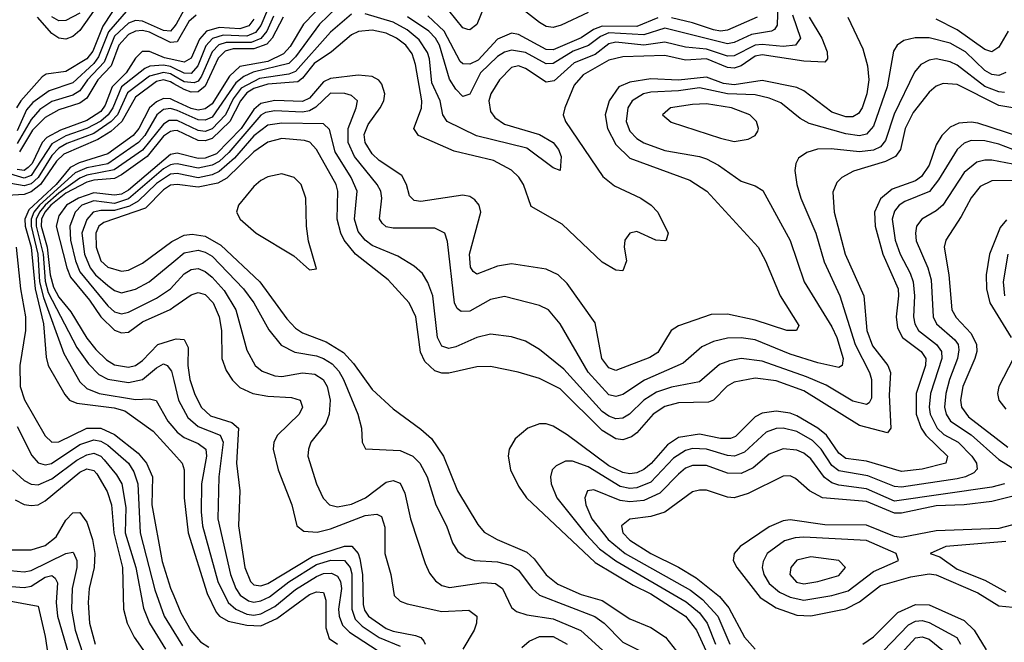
# Model space of a CAD drawing. Header units: inches. Extents: x 884549 to 1028252, y 526810 to 653624.
# Tile 983 of 1056: x 1019557 to 1022386, y 621235 to 623023. Entities that reach past the tile are written whole.
import ezdxf

# ---------------------------------------------------------------- set-up
doc = ezdxf.new("R2010")
doc.units = ezdxf.units.IN
doc.header["$MEASUREMENT"] = 0
doc.layers.add('B0612', color=7, linetype='Continuous')
doc.layers.add('B0622', color=7, linetype='Continuous')

msp = doc.modelspace()

# ---------------------------------------------------------------- linework, layer by layer
at = {"layer": 'B0612', "color": 5}
for points, elevation in [([(1019850, 623086.7), (1019795.9, 623004.1), (1019767.2, 622932.8), (1019750.4, 622910), (1019690, 622874), (1019633.5, 622866.5), (1019621.4, 622858.6), (1019560.8, 622790), (1019548.4, 622770)], 2220), ([(1019870, 623053.6), (1019811.9, 622988.1), (1019784, 622916), (1019770, 622897.2), (1019710, 622841.9), (1019641.7, 622818.3), (1019594.7, 622785.3), (1019576.5, 622763.5), (1019550, 622703.9)], 2240), ([(1019785.1, 623070), (1019730, 622991.9), (1019710, 622974.8), (1019690, 622966.5), (1019670, 622970), (1019650, 622982.8), (1019608.9, 623030)], 2180), ([(1020000, 623001.4), (1019990, 622989.4), (1019970, 622992), (1019910, 623018.1), (1019890, 623020), (1019870, 623012.7), (1019830, 622975.1), (1019799.5, 622900.5), (1019752.1, 622850), (1019730, 622818.1), (1019710, 622806.2), (1019650, 622788.2), (1019615.5, 622764.5), (1019590, 622736), (1019550, 622667.1)], 2260), ([(1019730, 623041.8), (1019690, 623020.4), (1019670, 623019.5), (1019650, 623030.7)], 2160), ([(1020000, 622958.1), (1019990, 622957), (1019930, 622986.8), (1019910, 622991.3), (1019890, 622990), (1019870, 622980.5), (1019842.1, 622950), (1019819.8, 622890), (1019782, 622850), (1019750, 622797.1), (1019730, 622783.4), (1019670, 622764.1), (1019630, 622741.7), (1019594.5, 622705.5), (1019556.5, 622643.5)], 2280), ([(1020000, 622907.5), (1019973.7, 622913.7), (1019930, 622931.3), (1019909, 622931), (1019890, 622912.7), (1019862.7, 622870), (1019823.1, 622830), (1019802.9, 622777.1), (1019790, 622759.6), (1019750, 622733.7), (1019674.5, 622705.5), (1019635.7, 622684.3), (1019622.1, 622670), (1019592.9, 622610), (1019581.8, 622598.2), (1019569.9, 622590.1), (1019550, 622592.2)], 2320), ([(1020000, 622883.6), (1019990, 622888.2), (1019970, 622891.8), (1019931, 622889), (1019917, 622883), (1019850, 622830), (1019824.9, 622770), (1019811.5, 622750), (1019790, 622731.2), (1019750.1, 622710), (1019690, 622689.6), (1019650, 622666.5), (1019590, 622575.9), (1019570, 622568), (1019510, 622585.6)], 2340), ([(1020000, 622861.6), (1019990, 622867.4), (1019970, 622871.3), (1019930, 622860.6), (1019867.4, 622812.6), (1019837.9, 622750), (1019820.3, 622730), (1019770, 622696.1), (1019692.8, 622667.2), (1019670, 622654.2), (1019650, 622632.8), (1019610, 622570.1), (1019590, 622551.4), (1019570, 622545.8), (1019510, 622556.6)], 2360), ([(1020000, 622838.6), (1019990, 622844.2), (1019970, 622850), (1019950, 622845.7), (1019890, 622800.5), (1019851.1, 622730), (1019818.7, 622701.3), (1019781.6, 622678.4), (1019683.7, 622636.3), (1019663.3, 622616.7), (1019617.2, 622550), (1019590, 622528.2), (1019570, 622521.1), (1019521.7, 622518.3)], 2380), ([(1020000, 622790.8), (1019990, 622795.4), (1019970, 622796.4), (1019950, 622787.2), (1019930, 622769.7), (1019899.8, 622710), (1019883.2, 622690), (1019810, 622637.4), (1019728, 622612), (1019702, 622598), (1019661.6, 622550), (1019583.3, 622476.7), (1019571.6, 622450), (1019572.9, 622430), (1019590.2, 622370), (1019601.7, 622250), (1019626, 622150), (1019633.5, 622053.5), (1019639.4, 622030), (1019686.5, 621946.5), (1019700.1, 621930), (1019721.8, 621921.8), (1019828.7, 621908.7), (1019859.5, 621899.5), (1019941.1, 621841.1), (1020000, 621776.4)], 2420), ([(1020000, 622765.1), (1019990, 622768), (1019970, 622765.3), (1019950.8, 622749.2), (1019917, 622690), (1019898.2, 622670), (1019810.8, 622609.2), (1019750, 622597.4), (1019716.9, 622583.1), (1019614.3, 622490), (1019598, 622470), (1019590.2, 622450), (1019590.2, 622430), (1019609.4, 622350), (1019614.5, 622270), (1019625.4, 622225.4), (1019684.1, 622064.1), (1019730, 621983.4), (1019750, 621964.1), (1019785.2, 621950), (1019890, 621932.8), (1019930, 621933.9), (1019949, 621929), (1019983.2, 621870), (1020000, 621850.2)], 2440), ([(1020000, 622733.3), (1019986.8, 622733.2), (1019970, 622723.2), (1019910, 622648.1), (1019828.4, 622591.6), (1019750, 622576.6), (1019730, 622567.5), (1019670, 622524.6), (1019630.6, 622490), (1019614, 622470), (1019605, 622450), (1019604.4, 622430), (1019624.4, 622350), (1019630, 622271.6), (1019639.4, 622239.4), (1019721.7, 622081.7), (1019754.8, 622034.8), (1019784.6, 622004.5), (1019810, 621990.3), (1019870, 621981.2), (1019910, 621989.5), (1019950, 622023.2), (1019970, 622034.3), (1019981.3, 622030), (1019993.8, 622013.7), (1020000, 621987.2)], 2460), ([(1020000, 622703.4), (1019990, 622702.2), (1019970, 622687.9), (1019923.4, 622630), (1019850, 622577.7), (1019830, 622567.1), (1019770, 622562.3), (1019750, 622556.6), (1019690, 622524.4), (1019647, 622490), (1019629.2, 622470), (1019620.2, 622450), (1019619.1, 622430), (1019636.4, 622370), (1019645.1, 622290), (1019654.6, 622254.6), (1019670, 622226.3), (1019704.3, 622184.3), (1019750, 622108.1), (1019775.7, 622075.7), (1019806.5, 622046.5), (1019830, 622031.8), (1019870, 622024.9), (1019890, 622030.3), (1019910, 622043.9), (1019954.5, 622090), (1020000, 622104.4)], 2480), ([(1020000, 622637.8), (1019990, 622636.1), (1019870, 622533.5), (1019850, 622522.1), (1019830, 622518.5), (1019770, 622525.7), (1019726.2, 622510), (1019692, 622490), (1019670, 622459.2), (1019661.6, 622430), (1019692.4, 622310), (1019703.3, 622283.3), (1019758, 622218), (1019790, 622169.2), (1019830, 622131.8), (1019850, 622123.6), (1019870, 622125.4), (1019910, 622155.6), (1019989.1, 622190.9), (1020000, 622198.3)], 2520), ([(1020000, 622607.9), (1019990, 622606.4), (1019970, 622594.3), (1019870, 622508), (1019830, 622495.5), (1019770, 622503.1), (1019735.9, 622490), (1019716.6, 622470), (1019701.7, 622430), (1019703.4, 622390), (1019717.7, 622330), (1019730, 622298.7), (1019810, 622201.6), (1019830, 622184), (1019850, 622178.3), (1019870, 622183.2), (1019950, 622223), (1019990.3, 622249.7), (1020000, 622260.3)], 2540), ([(1020000, 622580.3), (1019990, 622579.6), (1019950, 622552), (1019898, 622502), (1019872.5, 622487.5), (1019830, 622474.8), (1019790, 622474.9), (1019768.5, 622470), (1019750, 622449.2), (1019736.2, 622410), (1019743.7, 622350), (1019759.4, 622310), (1019774.9, 622290), (1019810, 622259.3), (1019830, 622244.8), (1019850, 622239), (1019890, 622249.5), (1019929.4, 622270.6), (1020000, 622328.5)], 2560), ([(1020000, 622548.7), (1019990, 622547.5), (1019970, 622534), (1019918.3, 622481.7), (1019799.3, 622440.7), (1019784.2, 622430), (1019775.7, 622410), (1019776.6, 622370), (1019790.1, 622330), (1019810, 622312), (1019850, 622300.5), (1019870, 622304), (1019910, 622323.4), (1019994.1, 622385.9), (1020000, 622388.9)], 2580), ([(1019547, 622370), (1019559.5, 622250), (1019573.5, 622170), (1019573.6, 622130), (1019557.9, 622030), (1019559, 621970), (1019571, 621931), (1019630, 621827.9), (1019650, 621809.7), (1019670, 621810.9), (1019750, 621849.9), (1019790.8, 621850), (1019830, 621831.7), (1019897.8, 621777.8), (1019921.7, 621750), (1019938.4, 621710), (1019936.8, 621630), (1019966.9, 621466.9), (1019990.8, 621390.8), (1020000, 621368.5)], 2380), ([(1019550, 621855.3), (1019592, 621772), (1019610.6, 621750.6), (1019630, 621744.9), (1019648.8, 621748.8), (1019730, 621803.3), (1019770, 621816.5), (1019790, 621812.8), (1019810, 621801.4), (1019869.7, 621750), (1019884.9, 621724.9), (1019896.2, 621690), (1019902.9, 621550), (1019945.7, 621385.7), (1019972.6, 621310), (1020000, 621265.7)], 2360), ([(1019536.3, 621730), (1019570, 621699.7), (1019590, 621689.1), (1019610, 621687.2), (1019650, 621704.5), (1019721.4, 621758.6), (1019750, 621773.4), (1019770, 621778.1), (1019790, 621769.3), (1019799.5, 621759.5), (1019835.7, 621715.7), (1019850.3, 621690), (1019862.6, 621622.6), (1019860.7, 621550), (1019891.2, 621450), (1019912.8, 621332.8), (1019929.8, 621290), (1019975.7, 621215.7)], 2340), ([(1019544.4, 621644.4), (1019570, 621631.1), (1019590, 621627.7), (1019610, 621630.3), (1019630, 621641.7), (1019730, 621723.3), (1019750, 621733.5), (1019770, 621728.5), (1019778.8, 621718.8), (1019808.2, 621668.2), (1019821.2, 621630), (1019827.4, 621550), (1019852.9, 621450), (1019855.6, 621330), (1019866.1, 621290), (1019886.2, 621250), (1019942.5, 621170)], 2320), ([(1019510, 621500.6), (1019590, 621500.6), (1019630, 621513), (1019662.2, 621537.8), (1019690, 621585.5), (1019710, 621606.9), (1019730, 621608.1), (1019750, 621580.5), (1019766.6, 621530), (1019772.7, 621490), (1019771.2, 621450), (1019757.1, 621390), (1019753.7, 621350), (1019757.9, 621290), (1019773.8, 621230)], 2280), ([(1019530, 621441.1), (1019570, 621437.3), (1019590, 621441), (1019690, 621490.5), (1019710, 621494.3), (1019712.2, 621492.2), (1019721, 621470), (1019721.1, 621450), (1019708.4, 621390), (1019706, 621330), (1019716.3, 621270), (1019739.3, 621199.3)], 2260), ([(1019510, 621397.2), (1019570, 621392.6), (1019590, 621396.6), (1019630, 621422.4), (1019650, 621427.2), (1019659.5, 621419.5), (1019665.6, 621405.6), (1019662.2, 621350), (1019665.4, 621310), (1019724.6, 621110)], 2240), ([(1019516.4, 621356.4), (1019610, 621339), (1019630, 621252.4), (1019643.1, 621170)], 2220)]:
    msp.add_lwpolyline(points, dxfattribs=dict(at, elevation=elevation))
at = {"layer": 'B0622', "color": 5}
for points, elevation in [([(1020470, 623111.8), (1020372.8, 623010), (1020334.5, 622945.5), (1020315.3, 622924.7), (1020270, 622903.2), (1020190, 622888.8), (1020159.7, 622860.3), (1020110, 622781.3), (1020090, 622766.7), (1020070, 622762.6), (1020050, 622767.4), (1020000, 622790.8)], 2420), ([(1020490, 623079.7), (1020418.8, 623010), (1020350, 622915.8), (1020330, 622896.9), (1020228, 622872), (1020200.7, 622859.3), (1020178.1, 622841.9), (1020110, 622743.2), (1020090, 622734), (1020070, 622734.8), (1020010, 622762.2), (1020000, 622765.1)], 2440), ([(1020269.3, 623050.7), (1020250, 623006.5), (1020234.3, 622985.7), (1020210, 622975.1), (1020142.1, 622977.9), (1020110.9, 622969.1), (1020091.9, 622948.1), (1020069.3, 622890.7), (1020050, 622868.7), (1020030, 622869.6), (1020000, 622883.6)], 2340), ([(1020029.2, 623050), (1020007.2, 623010), (1020000, 623001.4)], 2260), ([(1021735.4, 623070), (1021733, 623007), (1021725.7, 622994.3), (1021717.2, 622990), (1021659.5, 622980.5), (1021610, 622957.5), (1021590, 622953.7), (1021410, 622998.4), (1021350, 622979.3), (1021250, 622984.7), (1021225.4, 622974.6), (1021191.5, 622948.5), (1021147.5, 622932.5), (1021090, 622896.9), (1021070, 622896.2), (1021010, 622928.3), (1020970, 622934.8), (1020950, 622929.7), (1020930, 622917.2), (1020880.9, 622870), (1020850, 622808.6), (1020830, 622802.5), (1020810, 622823.2), (1020792.2, 622852.2), (1020763.2, 622950), (1020751.8, 622970), (1020732.6, 622990), (1020671.1, 623031.1)], 2440), ([(1020890, 623055.4), (1020870, 623008.6), (1020850, 622993.5), (1020845, 622995), (1020830, 622999.7), (1020790, 623049.6)], 2380), ([(1021190, 623043.2), (1021112.9, 623007.1), (1021090, 623000.8), (1021070, 623003.3), (1021050, 623014.3), (1020990, 623061.8)], 2380), ([(1020510, 623038.9), (1020450, 622987.4), (1020350, 622874.1), (1020330, 622866.2), (1020246.2, 622853.8), (1020193.5, 622826.5), (1020170, 622795.2), (1020148.3, 622750), (1020110, 622709.3), (1020090, 622702.1), (1020070, 622704.7), (1020010, 622733.3), (1020000, 622733.3)], 2460), ([(1020064.1, 623035.9), (1020042.8, 623017.2), (1020010, 622959.3), (1020000, 622958.1)], 2280), ([(1020286.8, 623033.2), (1020267, 622990), (1020250, 622968.5), (1020222.6, 622957.4), (1020150, 622957.5), (1020129.4, 622950.6), (1020110, 622930), (1020079.8, 622860.2), (1020070, 622846.5), (1020058.1, 622841.9), (1020030, 622843.9), (1020000, 622861.6)], 2360), ([(1021935.7, 623030), (1021979.4, 622939.4), (1021992.8, 622890), (1021996.5, 622850), (1021990.3, 622810), (1021976.9, 622770), (1021966.4, 622753.6), (1021950, 622744.2), (1021930, 622744.1), (1021890, 622757.7), (1021810, 622818.6), (1021790, 622828.5), (1021690, 622848.6), (1021610, 622835.3), (1021579.1, 622839.1), (1021530, 622857.9), (1021450, 622849), (1021370, 622853.3), (1021310, 622843.6), (1021278.5, 622830), (1021250.6, 622790), (1021238.7, 622750), (1021245.5, 622710), (1021270, 622664.3), (1021310, 622625.4), (1021482.1, 622562.1), (1021530.7, 622530), (1021678.1, 622370), (1021699.9, 622330), (1021741.9, 622230), (1021795.1, 622144.9), (1021789.1, 622130.9), (1021761.2, 622130), (1021670, 622159.7), (1021590, 622177.8), (1021543.9, 622176.1), (1021450, 622144.2), (1021428.8, 622130), (1021390, 622067.5), (1021367, 622053), (1021270, 622015.7), (1021250, 622023.4), (1021229.9, 622050), (1021210, 622152.6), (1021130, 622265), (1021103.9, 622290), (1021070, 622306.9), (1020970, 622321.8), (1020930, 622314.7), (1020870, 622291.9), (1020860.1, 622300.1), (1020852, 622312), (1020849.1, 622350), (1020882.3, 622470), (1020877.3, 622490), (1020865.1, 622505.1), (1020850, 622514.8), (1020830, 622519.4), (1020710, 622500.9), (1020690, 622503.7), (1020676.9, 622516.9), (1020668.2, 622550), (1020655.2, 622575.2), (1020590, 622618.8), (1020570, 622637.3), (1020549.2, 622670), (1020547.1, 622692.9), (1020558, 622722), (1020593.1, 622770), (1020603.1, 622790), (1020606.5, 622810), (1020597.8, 622837.8), (1020589.1, 622849.1), (1020570, 622859.9), (1020530, 622863.9), (1020450, 622854.3), (1020430, 622844.2), (1020390, 622797.5), (1020370, 622787.5), (1020290, 622790.5), (1020250, 622782.2), (1020230, 622765), (1020193.2, 622710), (1020122.4, 622637.6), (1020090, 622625.5), (1020070, 622624.7), (1020010, 622639.6), (1020000, 622637.8)], 2520), ([(1021825, 623030), (1021861.6, 622970), (1021877.1, 622930), (1021877.6, 622910), (1021870, 622900.7), (1021810, 622904), (1021690, 622922.1), (1021670, 622918.3), (1021630.1, 622889.9), (1021610, 622883.7), (1021590, 622885.3), (1021530, 622910), (1021470, 622906.1), (1021410, 622920), (1021290, 622916), (1021250, 622906.2), (1021175.7, 622864.3), (1021150, 622834.5), (1021123.2, 622770), (1021118.8, 622750), (1021125.2, 622730), (1021232.3, 622572.3), (1021265.6, 622545.6), (1021341.5, 622510), (1021371.1, 622490), (1021390.1, 622470), (1021419.6, 622410), (1021414.4, 622390), (1021410, 622388.2), (1021384.5, 622390), (1021330, 622414.6), (1021310, 622409.7), (1021295.2, 622390), (1021293.4, 622370), (1021300.2, 622330), (1021290, 622302.2), (1021270, 622304.1), (1021230, 622326.4), (1021115.4, 622435.4), (1021026.5, 622486.5), (1021004.8, 622550), (1020991.1, 622571.1), (1020970, 622590.7), (1020918.1, 622618.1), (1020805.7, 622645.7), (1020703, 622690), (1020689.5, 622710), (1020711.1, 622768.9), (1020712.5, 622790), (1020694.2, 622894.2), (1020684.5, 622924.5), (1020666.3, 622950), (1020639.7, 622970), (1020610, 622984.5), (1020570, 622992.8), (1020530.9, 622989.1), (1020510, 622978.9), (1020452.6, 622930), (1020403.3, 622896.7), (1020370, 622855.1), (1020355.8, 622844.2), (1020270, 622837.5), (1020230, 622825.2), (1020210, 622813.1), (1020191.7, 622790), (1020161.2, 622730), (1020110, 622681.5), (1020090, 622674.5), (1020070, 622676.2), (1020010, 622704.5), (1020000, 622703.4)], 2480), ([(1020313.8, 623030), (1020282.6, 622970), (1020267.1, 622952.9), (1020230, 622938.8), (1020170, 622939), (1020147.3, 622932.7), (1020127.8, 622912.2), (1020090, 622832), (1020070, 622815.2), (1020050, 622815), (1020030, 622821.9), (1020000, 622838.6)], 2380), ([(1020230, 623023.8), (1020215, 623005), (1020190, 622996.5), (1020130, 623000.3), (1020093.5, 622990), (1020073.4, 622966.6), (1020050, 622912.6), (1020030, 622900.4), (1020000, 622907.5)], 2320), ([(1021776.8, 623036.8), (1021799.7, 622970), (1021785.8, 622950), (1021750, 622945.8), (1021690, 622951.5), (1021670, 622949.4), (1021610, 622918.6), (1021590, 622917.6), (1021530, 622938.6), (1021470, 622943.5), (1021410, 622958.1), (1021350, 622949.5), (1021270, 622958), (1021250, 622953.4), (1021210, 622922.9), (1021150, 622899.3), (1021093, 622847), (1021070, 622843.1), (1021010, 622882.7), (1020990, 622890.4), (1020970, 622885.9), (1020935.2, 622850), (1020910.8, 622810), (1020905.1, 622790), (1020910, 622759), (1020922.3, 622742.3), (1020950, 622722.7), (1021050, 622693), (1021090.1, 622670), (1021105.2, 622650), (1021112.4, 622630), (1021110, 622589.5), (1021090, 622597.6), (1021014, 622654), (1020869.3, 622689.3), (1020785.6, 622730), (1020773, 622750), (1020765.1, 622790), (1020741.6, 622841.6), (1020734.6, 622910), (1020728.6, 622928.6), (1020704.6, 622964.6), (1020670, 622993.8), (1020630, 623015.5), (1020550, 623039.3)], 2460), ([(1021390, 623027.9), (1021330, 623003.3), (1021230, 623003.8), (1021205.6, 622994.4), (1021169.8, 622970.2), (1021090, 622936), (1021070, 622937.1), (1020990, 622980.6), (1020970, 622983.8), (1020930, 622967.1), (1020873.8, 622906.2), (1020850, 622894.8), (1020830, 622896), (1020822.3, 622902.3), (1020776.9, 622990), (1020730, 623033.6)], 2420), ([(1021676.1, 623030), (1021590, 622992.5), (1021570, 622989.6), (1021550, 622993.4), (1021490, 623014.2), (1021430, 623027.8)], 2420), ([(1022397.1, 622990), (1022370, 622943.7), (1022350, 622930.7), (1022330, 622936.8), (1022250, 622993.7), (1022190, 623023.9)], 2520), ([(1022390, 622870.8), (1022370, 622862.4), (1022350, 622865.5), (1022330, 622876.6), (1022274.1, 622930), (1022230, 622955.6), (1022169.4, 622970.6), (1022129.4, 622970.6), (1022097, 622963), (1022078.2, 622950), (1022067.6, 622932.4), (1022049.2, 622830), (1022010, 622717.5), (1021990, 622694.3), (1021970, 622689.5), (1021930, 622695.4), (1021825, 622725), (1021799.5, 622739.5), (1021743.6, 622783.6), (1021710, 622797.7), (1021670, 622807.4), (1021590, 622809.8), (1021510, 622827.3), (1021450, 622818.8), (1021370, 622814.8), (1021349.4, 622810), (1021316.3, 622790), (1021303.7, 622770), (1021299.1, 622730), (1021310, 622702.5), (1021330, 622681.7), (1021350, 622669.1), (1021410, 622646.8), (1021509.9, 622630.1), (1021530, 622622.9), (1021564.8, 622604.8), (1021630, 622559.5), (1021670, 622546), (1021691.9, 622531.9), (1021770, 622389.2), (1021811, 622270), (1021890, 622140.6), (1021904.3, 622110), (1021923.1, 622050), (1021919.7, 622030), (1021910, 622024.4), (1021850, 622037.5), (1021770, 622062.2), (1021670, 622104.1), (1021630, 622109.6), (1021590, 622108.2), (1021550, 622098.8), (1021516.4, 622083.6), (1021463.3, 622036.7), (1021352, 621988), (1021290, 621946.5), (1021270, 621940.9), (1021250, 621946.2), (1021190, 622011.2), (1021109.9, 622150), (1021075.9, 622190), (1021050, 622202.3), (1020950, 622227.7), (1020910, 622219.9), (1020850, 622185.5), (1020825.1, 622185.1), (1020813.8, 622193.8), (1020806.5, 622210), (1020786.2, 622386.2), (1020778.4, 622410), (1020750, 622424.3), (1020630, 622424.5), (1020610, 622428.4), (1020598.6, 622438.6), (1020590.9, 622450.9), (1020597.5, 622510), (1020594.2, 622530), (1020583.7, 622550), (1020519.3, 622630), (1020500.8, 622670), (1020500.4, 622710), (1020524.2, 622770), (1020527.6, 622790), (1020510, 622805.4), (1020491.3, 622811.3), (1020450, 622811.4), (1020408.3, 622771.8), (1020390, 622761.3), (1020370, 622757.6), (1020290, 622761.3), (1020263.6, 622756.4), (1020250, 622749.1), (1020158.5, 622641.5), (1020130, 622615.6), (1020110, 622604.7), (1020070, 622596.7), (1020010, 622609.4), (1020000, 622607.9)], 2540), ([(1022386.4, 622813.6), (1022370, 622815.2), (1022330, 622831.2), (1022250, 622892), (1022230, 622902.2), (1022190, 622910.2), (1022170, 622906.8), (1022145.8, 622894.1), (1022127.6, 622872.4), (1022068.9, 622751.1), (1022044.3, 622675.7), (1022030, 622657.7), (1022010, 622648), (1021970, 622643.5), (1021888.4, 622651.6), (1021849.1, 622650.9), (1021818.3, 622641.7), (1021794.5, 622625.5), (1021786.3, 622610), (1021784.1, 622590), (1021789.2, 622550), (1021801, 622510), (1021843.9, 622410), (1021867.9, 622327.9), (1021912.7, 622230), (1021957.6, 622090), (1021998.5, 622010), (1022004.2, 621990), (1022004.1, 621935.9), (1021997.4, 621922.6), (1021990, 621917.9), (1021950, 621927.6), (1021873.9, 621973.9), (1021817.6, 621997.6), (1021690, 622042.8), (1021630, 622049.6), (1021596.3, 622043.7), (1021567.3, 622032.7), (1021510, 621982.7), (1021430, 621967.7), (1021386.8, 621953.2), (1021350.4, 621930), (1021309.4, 621890.6), (1021290, 621879.1), (1021270, 621876.9), (1021250, 621884.1), (1021230, 621898.1), (1021119.9, 622019.9), (1021050, 622075.9), (1021010, 622099.9), (1020970, 622112.5), (1020910, 622119.6), (1020870, 622109.9), (1020810, 622083.3), (1020790, 622078.9), (1020770, 622085.2), (1020757.2, 622110), (1020744.2, 622230), (1020730, 622268.2), (1020713.9, 622293.9), (1020690, 622315.2), (1020643.9, 622343.9), (1020570, 622374.9), (1020549.2, 622390), (1020530, 622414.7), (1020519.2, 622450), (1020526.8, 622530), (1020509.2, 622570), (1020463.8, 622643.8), (1020447.4, 622707.4), (1020430, 622724.1), (1020310, 622726.1), (1020270, 622719.7), (1020230, 622688.9), (1020174.6, 622625.4), (1020130, 622587.2), (1020110, 622577.6), (1020070, 622568.8), (1020010, 622581.1), (1020000, 622580.3)], 2560), ([(1022410, 622769.5), (1022370, 622776.1), (1022250, 622836.8), (1022210, 622839.8), (1022190, 622831.6), (1022170, 622815), (1022123.5, 622756.5), (1022100.4, 622710), (1022087.1, 622650), (1022073.2, 622630), (1022044.6, 622615.4), (1021952.3, 622587.7), (1021918.6, 622570), (1021904.3, 622555.7), (1021892.7, 622527.3), (1021897.2, 622470), (1021928.4, 622350), (1021981.8, 622230), (1021990.7, 622130), (1022006.6, 622086.6), (1022050.7, 622030), (1022059, 622010), (1022054.8, 621945.2), (1022059.9, 621850), (1022050, 621836.2), (1021970, 621857.7), (1021810, 621957.7), (1021730, 621986.1), (1021670, 621993.8), (1021610, 621982.1), (1021589.6, 621970.4), (1021550.1, 621930), (1021535.4, 621924.6), (1021450, 621922.5), (1021410, 621912.3), (1021377.2, 621890), (1021330, 621836.4), (1021314.9, 621825.1), (1021290, 621816.9), (1021270, 621819.1), (1021230, 621843.8), (1021110, 621963.1), (1021050, 621992.6), (1020989, 622011), (1020910, 622027.2), (1020870, 622026.4), (1020790, 622007.6), (1020770, 622007.8), (1020750, 622014.2), (1020721.2, 622041.2), (1020708.3, 622068.3), (1020695.1, 622170), (1020676.3, 622210), (1020616, 622276), (1020522.3, 622350), (1020489.4, 622390), (1020479.6, 622410), (1020469.5, 622450), (1020471, 622530), (1020466.2, 622550), (1020410, 622650.4), (1020390.8, 622670.8), (1020375.8, 622675.8), (1020310, 622681.3), (1020270, 622670.9), (1020230, 622643), (1020152.5, 622567.5), (1020126.7, 622553.3), (1020070, 622541.7), (1020010, 622550), (1020000, 622548.7)], 2580), ([(1022430, 622686.8), (1022310, 622725.4), (1022290, 622728.9), (1022254.5, 622725.5), (1022230, 622714.1), (1022205.8, 622690), (1022190, 622663.2), (1022170, 622604.8), (1022147.9, 622572.1), (1022130, 622560.1), (1022063.8, 622536.2), (1022030, 622508.5), (1022013.1, 622470), (1022014.6, 622430), (1022036.6, 622350), (1022080.3, 622250), (1022082, 622230), (1022075.1, 622170), (1022078.5, 622138.5), (1022093.4, 622110), (1022146.8, 622070), (1022159.7, 622050), (1022159.2, 622030), (1022132.6, 621950), (1022132.6, 621890), (1022146.9, 621850), (1022160.3, 621830), (1022222.4, 621770), (1022217.2, 621750), (1022150, 621732), (1022090, 621725.4), (1021990, 621754.9), (1021930, 621762.5), (1021910, 621778.6), (1021875, 621830), (1021850.2, 621850), (1021790, 621885), (1021770, 621892.9), (1021730, 621899.3), (1021690, 621892.8), (1021670, 621882.6), (1021613.5, 621826.5), (1021599.4, 621820.6), (1021570, 621820.6), (1021510, 621833.1), (1021450, 621823.5), (1021417.7, 621802.3), (1021371.1, 621748.9), (1021350, 621731.5), (1021330, 621722.2), (1021310, 621719.2), (1021290, 621722.3), (1021250, 621741.6), (1021130, 621831.2), (1021090, 621855.6), (1021070, 621862.1), (1021050, 621862.5), (1021016.9, 621850), (1020980.4, 621819.6), (1020962.9, 621790), (1020960.7, 621770), (1020967, 621730), (1020990, 621683.2), (1021012.7, 621650), (1021210, 621464), (1021319.2, 621399.2), (1021370, 621374.3), (1021470, 621310), (1021501.4, 621270), (1021528.9, 621210)], 2620), ([(1022430, 622642.9), (1022370, 622665.8), (1022330, 622675), (1022290, 622675.6), (1022270, 622668.5), (1022249.7, 622650.3), (1022197, 622563), (1022170.4, 622529.6), (1022099.4, 622500.6), (1022083.4, 622490), (1022070, 622473.1), (1022063.6, 622450), (1022072.5, 622390), (1022086.4, 622350), (1022115.5, 622295.5), (1022124.2, 622270), (1022127.3, 622230), (1022124.3, 622170), (1022128.1, 622150), (1022139.2, 622130), (1022190.4, 622090), (1022205.3, 622070), (1022206.1, 622050), (1022173.7, 621950), (1022169.8, 621910), (1022172.9, 621890), (1022192.3, 621850), (1022212.1, 621832), (1022253.3, 621810), (1022292.2, 621770), (1022305.3, 621750), (1022307.9, 621732.1), (1022298, 621722), (1022274.5, 621710), (1022250, 621705), (1022090, 621680.6), (1022070, 621682.2), (1021993.2, 621713.2), (1021910, 621727.3), (1021890, 621742.8), (1021859.7, 621790), (1021834.9, 621814.9), (1021790, 621840.3), (1021750, 621849.9), (1021730, 621849.1), (1021701.2, 621838.8), (1021639, 621781), (1021610.3, 621769.7), (1021590, 621771.8), (1021530, 621790.2), (1021490, 621791.2), (1021470, 621786.1), (1021435.8, 621764.2), (1021370, 621695.4), (1021330, 621678.4), (1021310, 621676.6), (1021282.6, 621682.6), (1021190, 621738.6), (1021145, 621755), (1021124.8, 621755.2), (1021098.2, 621741.8), (1021087.2, 621730), (1021082.1, 621710), (1021083.7, 621690), (1021100.6, 621650), (1021184.3, 621544.3), (1021223.2, 621503.2), (1021269.3, 621469.3), (1021471.7, 621351.7), (1021510, 621319.6), (1021532.2, 621290), (1021555.8, 621230)], 2640), ([(1022450, 622600.7), (1022350, 622619.2), (1022330, 622619.9), (1022306.4, 622613.6), (1022270, 622583.7), (1022209.4, 622490.6), (1022190, 622473.8), (1022148.3, 622450), (1022133.7, 622430), (1022130.1, 622410), (1022132.6, 622387.4), (1022165.7, 622310), (1022175.6, 622275.6), (1022181, 622170), (1022190.8, 622150), (1022243.4, 622103.4), (1022252.7, 622090), (1022255.4, 622075.4), (1022251.4, 622050), (1022227.7, 621990), (1022217.4, 621950), (1022214, 621910), (1022218.4, 621890), (1022231, 621870), (1022290.8, 621830.8), (1022370, 621759.9), (1022417.9, 621730)], 2660), ([(1022470, 622561.1), (1022350, 622559.9), (1022316.3, 622543.7), (1022290, 622511.5), (1022262, 622458), (1022217.2, 622390), (1022213, 622370), (1022226.3, 622290), (1022235, 622190), (1022247.4, 622167.4), (1022290, 622122.2), (1022306.1, 622090), (1022307, 622070), (1022300.6, 622050), (1022266.6, 621970), (1022260.2, 621930), (1022262.6, 621910), (1022282.4, 621882.4), (1022395.8, 621795.8)], 2680), ([(1022391.9, 622448.1), (1022373.8, 622426.2), (1022342.7, 622350), (1022333.7, 622290), (1022334.1, 622250), (1022343.6, 622210), (1022405.3, 622110)], 2720), ([(1020000, 622388.9), (1020030, 622404.1), (1020052.7, 622407.3), (1020090, 622401.3), (1020135.4, 622375.4), (1020246.8, 622270), (1020324.3, 622164.3), (1020350, 622137.1), (1020370, 622123.8), (1020437.8, 622097.8), (1020487.1, 622067.1), (1020516, 622036), (1020570, 621960.7), (1020630, 621905.3), (1020710, 621847.3), (1020740.1, 621820.1), (1020774.5, 621770), (1020814.9, 621670), (1020873.1, 621573.1), (1020891.2, 621551.2), (1020928.6, 621530), (1021014.2, 621494.2), (1021035.1, 621475.1), (1021069.3, 621429.3), (1021102.6, 621402.6), (1021170, 621372.6), (1021230, 621355.7), (1021310, 621302.2), (1021370, 621278.2), (1021412.1, 621250), (1021443.8, 621210)], 2580), ([(1020000, 622328.5), (1020030, 622353.1), (1020070, 622360.9), (1020090, 622355.8), (1020110, 622344.1), (1020200.4, 622250), (1020229.4, 622210), (1020272.7, 622132.7), (1020308.7, 622088.7), (1020347.9, 622067.9), (1020410, 622058.1), (1020430, 622050.5), (1020454.4, 622034.4), (1020473.8, 622013.8), (1020487.7, 621990), (1020528.6, 621890), (1020538.9, 621850), (1020541.5, 621810), (1020550.3, 621790.3), (1020650, 621786.4), (1020686.3, 621770), (1020706.6, 621750), (1020727.4, 621710), (1020752.2, 621630), (1020782.8, 621570), (1020800.7, 621520.7), (1020816.2, 621496.2), (1020839, 621479), (1020863.7, 621470), (1020930, 621466.3), (1020970, 621456.2), (1020990, 621442), (1021029.7, 621390), (1021050.7, 621370.7), (1021209.2, 621309.2), (1021235.7, 621290), (1021290, 621235.9), (1021360.6, 621200.6)], 2560), ([(1022395.3, 622350), (1022382, 622270), (1022385.9, 622230)], 2740), ([(1020000, 622260.3), (1020030, 622293.2), (1020050, 622305.7), (1020070, 622308.1), (1020090, 622299.7), (1020110, 622283.3), (1020144.9, 622244.9), (1020178.5, 622190), (1020210, 622074.3), (1020233.7, 622030), (1020254, 622014), (1020290, 622000.5), (1020310, 621997.9), (1020370, 622008.9), (1020405.4, 622005.4), (1020428.7, 621990), (1020440.2, 621970), (1020449.2, 621930), (1020446.7, 621890), (1020436.5, 621863.5), (1020393.5, 621810), (1020386.4, 621790), (1020385.4, 621770), (1020410.2, 621689.8), (1020429.3, 621649.3), (1020446.8, 621630), (1020470, 621624.1), (1020510, 621631.5), (1020550.4, 621650), (1020610, 621694.8), (1020630, 621699.8), (1020650, 621691.7), (1020663.9, 621663.9), (1020679.9, 621590), (1020721.7, 621461.7), (1020734, 621434), (1020751.3, 621411.3), (1020770, 621398.7), (1020792.3, 621392.3), (1020890, 621406.5), (1020924.5, 621404.5), (1020944.2, 621390), (1020970, 621335.2), (1020984, 621324), (1021014.3, 621314.3), (1021090, 621302.7), (1021169.5, 621269.5), (1021388.8, 621070)], 2540), ([(1020000, 622198.3), (1020050, 622232.6), (1020070, 622239.4), (1020090, 622233.6), (1020113, 622210), (1020130, 622170), (1020137.1, 622130), (1020137.8, 622050), (1020150, 622015.3), (1020168.2, 621988.2), (1020190, 621967.2), (1020226.7, 621950), (1020270, 621941.9), (1020338.4, 621938.4), (1020363.2, 621930), (1020369.5, 621910), (1020360.4, 621890), (1020298.2, 621830), (1020287.5, 621810), (1020285, 621790), (1020299.5, 621730), (1020339.4, 621630), (1020353, 621570), (1020373.9, 621553.9), (1020411.8, 621551.8), (1020450, 621560.8), (1020550, 621599.2), (1020583.6, 621603.6), (1020596.2, 621596.2), (1020605.9, 621565.9), (1020606.6, 621490), (1020623.2, 621430), (1020633.1, 621370), (1020650, 621353.1), (1020670, 621345.3), (1020770, 621324.1), (1020847.1, 621327.1), (1020870.1, 621310.1), (1020869.6, 621290), (1020862.3, 621270), (1020830, 621215.8)], 2520), ([(1020000, 622104.4), (1020006.4, 622106.4), (1020030, 622104.9), (1020041.2, 622081.2), (1020040.4, 622030), (1020046, 621990), (1020059.1, 621950), (1020078.6, 621910), (1020105.6, 621885.6), (1020166.7, 621866.7), (1020185.9, 621850), (1020179.7, 621750), (1020190.1, 621669.9), (1020186.2, 621570), (1020204.4, 621450), (1020220.4, 621410), (1020230, 621400.6), (1020250, 621397.8), (1020270, 621404.3), (1020398.3, 621481.7), (1020490, 621511.3), (1020511.3, 621511.3), (1020530, 621490.6), (1020534.7, 621474.7), (1020541.9, 621430), (1020543.9, 621343.9), (1020547.7, 621327.7), (1020559.1, 621310), (1020610, 621275.3), (1020630, 621267.1), (1020694.7, 621254.7), (1020709.4, 621249.4), (1020718.2, 621238.2), (1020722.3, 621230)], 2480), ([(1022410.9, 622049.1), (1022369.5, 621970), (1022365.9, 621950), (1022369.4, 621930), (1022390, 621904.9)], 2720), ([(1020000, 621987.2), (1020013.4, 621930), (1020040.6, 621880.6), (1020070, 621855.1), (1020133.3, 621830), (1020142, 621810), (1020129, 621710), (1020126.1, 621590), (1020162.4, 621430), (1020177.9, 621390), (1020190.7, 621370.7), (1020214.2, 621354.2), (1020230, 621350.2), (1020250, 621353.9), (1020274.4, 621365.6), (1020330, 621409.2), (1020410, 621459.1), (1020451.2, 621471.2), (1020490, 621470), (1020506.4, 621450), (1020511.5, 621431.5), (1020510.9, 621330), (1020521.3, 621301.3), (1020541.2, 621281.2), (1020590, 621249.3), (1020650, 621224.5)], 2460), ([(1020000, 621850.2), (1020010, 621838.5), (1020030, 621822.8), (1020070, 621805.9), (1020091.6, 621790), (1020094.1, 621770), (1020079.6, 621690), (1020078.4, 621610), (1020082.7, 621570), (1020126, 621410), (1020156.3, 621350), (1020178.6, 621330), (1020210, 621315.8), (1020230, 621313.3), (1020250, 621317), (1020290, 621338), (1020350, 621387.3), (1020410, 621424.2), (1020430, 621433), (1020453.4, 621433.4), (1020470, 621425.2), (1020478.6, 621410), (1020481.9, 621390), (1020473.2, 621330), (1020474.6, 621310), (1020484.3, 621284.3), (1020504.2, 621264.2), (1020625.6, 621185.6)], 2440), ([(1020000, 621776.4), (1020024, 621750), (1020029.7, 621730), (1020030, 621649.9), (1020040.9, 621550), (1020095.7, 621375.7), (1020121.6, 621321.6), (1020131.3, 621310), (1020155.8, 621295.7), (1020210, 621284.1), (1020250, 621283), (1020296.2, 621303.8), (1020390, 621372.7), (1020410, 621380.5), (1020430, 621378.4), (1020436.6, 621356.6), (1020436.4, 621276.4), (1020446.5, 621246.5), (1020470.2, 621230.2)], 2420), ([(1022386.4, 621690), (1022350, 621680.5), (1022070, 621640.9), (1021990, 621675.7), (1021910, 621686.3), (1021890, 621692.8), (1021868.8, 621708.8), (1021830, 621762.2), (1021810, 621778.5), (1021790, 621787.3), (1021750, 621790.9), (1021710, 621775.1), (1021664.2, 621735.8), (1021630, 621719.7), (1021590, 621720.7), (1021530, 621743), (1021490, 621743.3), (1021470, 621734.8), (1021450, 621718.4), (1021396.5, 621663.5), (1021350, 621642.7), (1021310, 621638.5), (1021281.9, 621641.9), (1021206.9, 621673.1), (1021188.4, 621670), (1021180.4, 621650), (1021183.6, 621630), (1021200.9, 621590), (1021247.3, 621530), (1021296.5, 621490), (1021484.5, 621384.5), (1021518.3, 621358.3), (1021562.2, 621310), (1021597, 621230)], 2660), ([(1022430, 621659.6), (1022350, 621639.4), (1022270, 621630), (1022190, 621626.6), (1022090, 621606.4), (1022070, 621606.4), (1021990, 621639.2), (1021862.9, 621650), (1021826.2, 621670), (1021785.8, 621705.8), (1021770, 621712.8), (1021750, 621712.6), (1021650, 621662.1), (1021610, 621650.3), (1021590, 621651.8), (1021530, 621671.6), (1021510, 621672.5), (1021490, 621667), (1021410, 621609.2), (1021370, 621596.4), (1021310, 621588.6), (1021285.5, 621570), (1021289.7, 621550), (1021310, 621528.8), (1021370.6, 621490), (1021450, 621450.8), (1021500.4, 621420.4), (1021567.2, 621367.2), (1021594.4, 621334.4), (1021639.2, 621250), (1021670, 621215.3)], 2680), ([(1022475.1, 621590), (1022370, 621561.6), (1022190, 621555.3), (1022090, 621535.9), (1022070, 621538.8), (1021990, 621571.2), (1021870, 621572.8), (1021770, 621586.6), (1021750, 621584), (1021710, 621566.9), (1021626.7, 621510), (1021609.5, 621490), (1021607, 621470), (1021617, 621450), (1021683.8, 621363.7), (1021730, 621334.2), (1021790, 621312.8), (1021830, 621311.5), (1021930, 621331.1), (1021970, 621351.7), (1022030, 621398.1), (1022116.7, 621423.3), (1022170, 621431.5), (1022190, 621428.5), (1022310, 621377.5), (1022370, 621340.4), (1022410, 621336.1)], 2720), ([(1022390, 621524.5), (1022217.6, 621510), (1022173, 621490), (1022200.3, 621480.3), (1022250, 621445), (1022330, 621414.1), (1022390, 621379.8)], 2740), ([(1020000, 621368.5), (1020020, 621320), (1020049.2, 621269.2), (1020076.5, 621236.5), (1020100.9, 621220.9)], 2380), ([(1021978.9, 621230), (1022010, 621250.8), (1022079.5, 621320.5), (1022130, 621343.6), (1022170, 621342.9), (1022270, 621297.9), (1022299.1, 621270), (1022333.4, 621213.4)], 2680), ([(1022038, 621210), (1022110, 621285.5), (1022130, 621296.3), (1022150, 621298.2), (1022170, 621291.9), (1022248.8, 621248.8), (1022260.1, 621230)], 2660), ([(1020000, 621265.7), (1020025.1, 621225.1)], 2360), ([(1020999.3, 621220.7), (1021021.1, 621238.9), (1021050, 621252), (1021090, 621252.2), (1021129.6, 621230)], 2520), ([(1022070, 621181.6), (1022130, 621248.1), (1022150, 621251.2), (1022170, 621244.2), (1022211.1, 621211.1)], 2640)]:
    msp.add_lwpolyline(points, dxfattribs=dict(at, elevation=elevation))
for points, elevation in [([(1021530, 622780.8), (1021490, 622779.3), (1021426.5, 622770), (1021403.5, 622750), (1021428.6, 622728.6), (1021570, 622682.2), (1021610, 622672.9), (1021650, 622680.2), (1021669.7, 622690), (1021677.3, 622702.7), (1021679.8, 622710), (1021673.7, 622730), (1021654.6, 622750), (1021601.5, 622770)], 2560), ([(1020310, 622580.4), (1020270, 622572), (1020250, 622560.9), (1020230, 622544.2), (1020185.9, 622490), (1020180.1, 622470), (1020190.5, 622450), (1020236.6, 622410), (1020345, 622345), (1020390, 622304.4), (1020410, 622307.3), (1020386.6, 622386.6), (1020380.8, 622430), (1020378.8, 622510), (1020366.1, 622550), (1020346, 622570)], 2620), ([(1021810, 621537.1), (1021784.5, 621535.5), (1021753.8, 621526.2), (1021704.2, 621490), (1021692.6, 621467.4), (1021690.5, 621450), (1021695, 621430), (1021710, 621403.9), (1021739.5, 621379.5), (1021770, 621364.5), (1021810, 621356), (1021890, 621369.8), (1021936.6, 621383.4), (1022010, 621438.8), (1022082, 621470), (1022075.1, 621490), (1021990, 621527.8)], 2740), ([(1021830, 621480.3), (1021790, 621470.8), (1021772.4, 621450), (1021769.7, 621430), (1021788.2, 621408.2), (1021810, 621403.5), (1021850, 621409.8), (1021910, 621427.5), (1021929.1, 621450), (1021910.6, 621470.6)], 2760)]:
    msp.add_lwpolyline(points, close=True, dxfattribs=dict(at, elevation=elevation))

doc.saveas('drawing.dxf')
